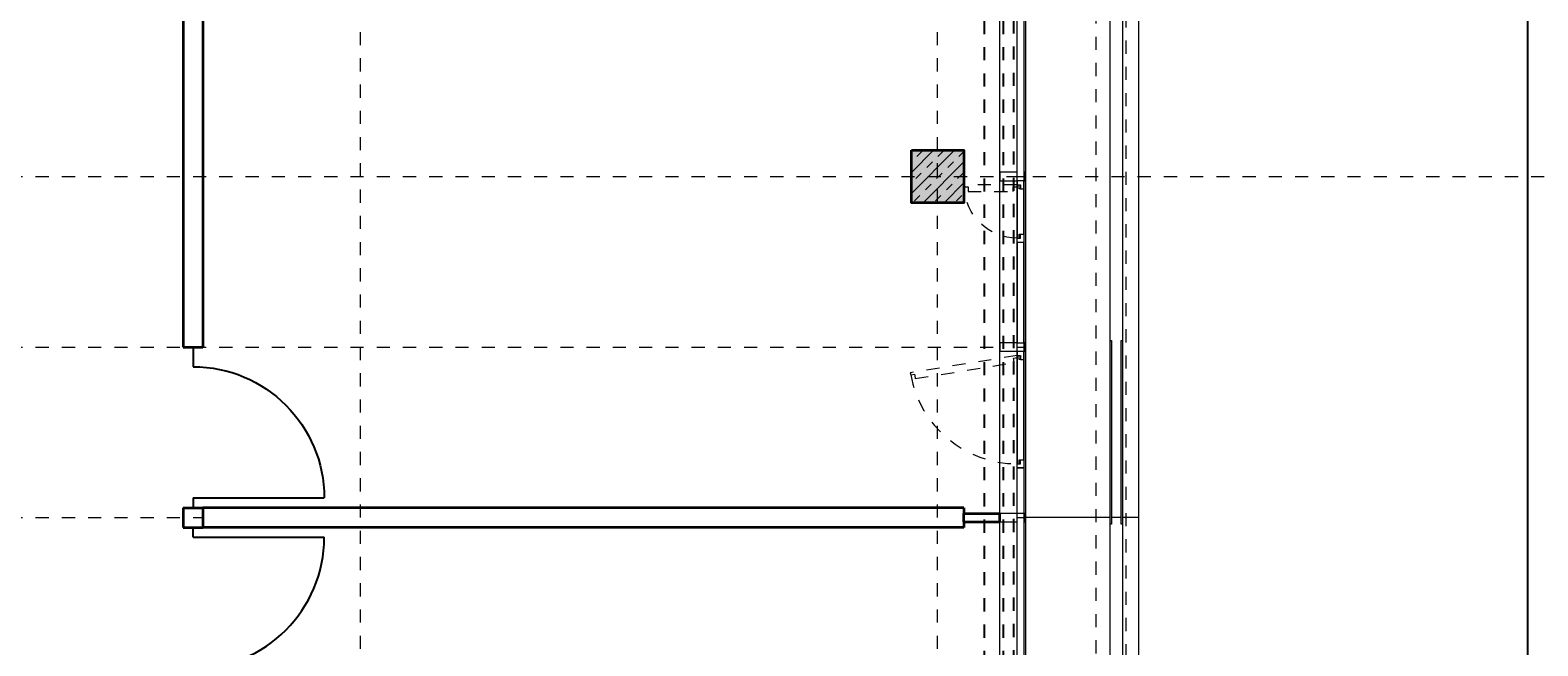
# Model space of a CAD drawing. Header units: metres. Extents: x -13 to 93, y -119 to 25.
# Tile 405 of 656: x 34 to 46, y -40 to -35. Entities that reach past the tile are written whole.
import ezdxf

# ---------------------------------------------------------------- set-up
doc = ezdxf.new("R2010")
doc.units = ezdxf.units.M
doc.header["$LTSCALE"] = 0.00508
doc.header["$PDMODE"] = 1
doc.header["$PDSIZE"] = -2
for name, pattern in [('STYLE_05', [0.19684, 0.069505, -0.127335]), ('STYLE_06', [1.0537, 0.590515, -0.19684, 0.069505, -0.19684]), ('STYLE_11', [0.393677, 0.196838, -0.196838]), ('STYLE_14', [0.250778, 0.07164, -0.179138])]:
    doc.linetypes.add(name, pattern=pattern)
doc.layers.get('0').update_dxf_attribs({"lineweight": 18})
for name, color, linetype, lineweight in [('3-3-0 AW Fassade', 7, 'Continuous', 18), ('3-3-4 AFenster', 7, 'Continuous', 25), ('3-3-8 Sonnenschutz', 7, 'Continuous', 18), ('3-4-0-2 IW GK', 7, 'Continuous', 35), ('3-4-0-5 Trennwand', 7, 'Continuous', 35), ('3-4-3-1 IStützenBeton', 7, 'Continuous', 35), ('3-4-4 ITüren', 7, 'Continuous', 25), ('3-5-1-2 DeckenSprung VED', 7, 'STYLE_11', 25), ('3-5-9 DeckenSonstig VED', 7, 'STYLE_11', 25), ('Ans-Kante', 7, 'Continuous', 18), ('Bemaßung', 7, 'Continuous', 18), ('Plan-Achse', 1, 'STYLE_06', 18), ('Plan-Achsen-Fassade', 1, 'STYLE_06', 18)]:
    doc.layers.add(name, color=color, linetype=linetype, lineweight=lineweight)
doc.layers.get('0').freeze()
doc.styles.add('Arial', font='ARIAL.TTF')
doc.dimstyles.new('MTZ_200', dxfattribs={"dimtxt": 0.075762, "dimasz": 0.000706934, "dimexe": 0.001, "dimexo": 0.003, "dimgap": 0.0001, "dimtad": 1, "dimdec": 4, "dimzin": 11, "dimtxsty": 'Arial', "dimblk": 'VW_SLASH', "dimcen": 0, "dimdle": 0.001, "dimazin": 0, "dimtfac": 1, "dimtdec": 4, "dimtix": 1, "dimtmove": 0, "dimatfit": 0, "dimldrblk": 'VW_FILLEDARROW', "dimfxl": 0, "dimfrac": 2, "dimtolj": 1, "dimtzin": 11, "dimarcsym": 0})

# ---------------------------------------------------------------- blocks, each defined once
blk = doc.blocks.new('TÜR_1.00 in 1.30 Feld')
at = {"layer": '3-4-4 ITüren', "linetype": 'Continuous', "lineweight": 5}
for p in [(0, 0), (1.225, 0)]:
    blk.add_point(p, dxfattribs=at)
blk.add_wipeout([(0.075, 1), (0.124, 0.999), (0.173, 0.995), (0.222, 0.989), (0.27, 0.981), (0.318, 0.97), (0.365, 0.957), (0.412, 0.942), (0.458, 0.924), (0.503, 0.904), (0.546, 0.882), (0.589, 0.858), (0.631, 0.831), (0.671, 0.803), (0.709, 0.773), (0.747, 0.741), (0.782, 0.707), (0.816, 0.672), (0.848, 0.634), (0.878, 0.596), (0.906, 0.556), (0.933, 0.514), (0.957, 0.471), (0.979, 0.428), (0.999, 0.383), (1.017, 0.337), (1.032, 0.29), (1.045, 0.243), (1.056, 0.195), (1.064, 0.147), (1.07, 0.098), (1.074, 0.049), (1.075, 0), (0.075, 0)]).dxf.layer = '3-4-4 ITüren'
at = {"layer": '3-4-4 ITüren'}
for p, q in [((0.075, 0), (0.075, 1)), ((0.075, 0), (0, 0)), ((1.225, 0), (1.075, 0))]:
    blk.add_line(p, q, dxfattribs=at)
blk.add_arc((0.075, 0), 1, 0, 90, dxfattribs=at)
blk = doc.blocks.new('S_Profil_Fassade_Büro')
at = {"layer": '3-3-0 AW Fassade', "color": 7}
blk.add_line((-0.132, 0), (-0.195, 0), dxfattribs=at)
for points in [[(-0.195, 0.0325), (-0.182, 0.0325), (-0.182, -0.0325), (-0.195, -0.0325)], [(-0.132, 0.0325), (0, 0.0325), (0, -0.0325), (-0.132, -0.0325)]]:
    blk.add_lwpolyline(points, close=True, dxfattribs=at)
blk = doc.blocks.new('S_Fenster_GR_Feld')
at = {"layer": '3-3-0 AW Fassade', "color": 7}
blk.add_lwpolyline([(-0.05, 1.268), (0, 1.268), (0, 0.922), (-0.05, 0.922)], close=True, dxfattribs=at)
at = {"color": 7}
blk.add_wipeout([(-0.05, 0.095), (-0.025, 0.095), (-0.015, 0.095), (-0.015, 0.065), (0, 0.065), (0, 0.89), (-0.015, 0.89), (-0.015, 0.86), (-0.025, 0.86), (-0.05, 0.86)], dxfattribs=at).dxf.layer = '3-3-0 AW Fassade'
at = {"layer": '3-3-0 AW Fassade', "color": 7}
blk.add_lwpolyline([(-0.05, 0.095), (-0.025, 0.095), (-0.015, 0.095), (-0.015, 0.065), (0, 0.065), (0, 0.89), (-0.015, 0.89), (-0.015, 0.86), (-0.025, 0.86), (-0.05, 0.86)], close=True, dxfattribs=at)
at = {"color": 7}
for points in [[(-0.025, 0.86), (-0.05, 0.86), (-0.05, 0.922), (0, 0.922), (0, 0.89), (-0.025, 0.89)], [(-0.025, 0.095), (-0.05, 0.095), (-0.05, 0.033), (0, 0.033), (0, 0.065), (-0.025, 0.065)]]:
    blk.add_wipeout(points, dxfattribs=at).dxf.layer = '3-3-0 AW Fassade'
at = {"layer": '3-3-0 AW Fassade', "color": 7}
for points in [[(-0.025, 0.86), (-0.05, 0.86), (-0.05, 0.922), (0, 0.922), (0, 0.89), (-0.025, 0.89)], [(-0.025, 0.095), (-0.05, 0.095), (-0.05, 0.033), (0, 0.033), (0, 0.065), (-0.025, 0.065)]]:
    blk.add_lwpolyline(points, close=True, dxfattribs=at)
at = {"layer": '3-3-0 AW Fassade', "color": 7, "linetype": 'STYLE_05'}
blk.add_lwpolyline([(0.022, 0.119), (0.026, 0.094), (0.027, 0.085), (-0.002, 0.08), (0, 0.065), (0.815, 0.196), (0.812, 0.211), (0.783, 0.206), (0.781, 0.216), (0.777, 0.241)], close=True, dxfattribs=at)
at = {"layer": '3-3-0 AW Fassade', "color": 7, "linetype": 'STYLE_05', "lineweight": 18}
blk.add_arc((0, 0.065), 0.825, 10.1831, 90, dxfattribs=at)
blk = doc.blocks.new('*U453')
at = {"layer": 'Ans-Kante', "color": 8, "linetype": 'Continuous'}
for p, q in [((54.78, -47.404), (54.78, -21.734)), ((54.873, -21.734), (54.873, -47.404))]:
    blk.add_line(p, q, dxfattribs=at)
blk = doc.blocks.new('*U473')
at = {"layer": 'Ans-Kante', "color": 7, "linetype": 'Continuous'}
blk.add_line((54.994, -21.654), (54.994, -47.484), dxfattribs=at)
blk = doc.blocks.new('Stütze Fassade')
at = {"layer": '3-4-3-1 IStützenBeton', "linetype": 'Continuous', "lineweight": 0}
blk.add_hatch(color=255, dxfattribs=at).paths.add_polyline_path([(-0.2, 0.2), (0.2, 0.2), (0.2, -0.2), (-0.2, -0.2)])
at = {"layer": '3-4-3-1 IStützenBeton', "linetype": 'Continuous', "lineweight": 13}
h = blk.add_hatch(dxfattribs=at)
h.set_pattern_fill('STAHLBETON_1_50', style=0, pattern_type=2)
h.set_pattern_definition([(45, (0, 0), (0.16, 0), []), (45, (0.08, 0), (0.16, 0), [0.06, -0.06])])
h.paths.add_polyline_path([(-0.2, 0.2), (0.2, 0.2), (0.2, -0.2), (-0.2, -0.2)])
at = {"layer": '3-4-3-1 IStützenBeton'}
blk.add_lwpolyline([(-0.2, 0.2), (0.2, 0.2), (0.2, -0.2), (-0.2, -0.2)], close=True, dxfattribs=at)
blk = doc.blocks.new('VW_SLASH')
at = {"color": 0, "linetype": 'ByBlock', "lineweight": -2}
blk.add_line((0, 0), (-1, 0), dxfattribs=at)
at = {"color": 0, "linetype": 'ByBlock', "lineweight": 20}
blk.add_line((0, 0), (0, 0), dxfattribs=at)
blk = doc.blocks.new('*D630')
at = {"layer": 'Bemaßung', "color": 0, "lineweight": -2}
for p, q in [((40.843, -28.915), (45.551, -28.915)), ((45.55, -54.084), (45.55, -28.916)), ((40.843, -54.085), (45.551, -54.085))]:
    blk.add_line(p, q, dxfattribs=at)
at = {"layer": 'Defpoints', "color": 0, "lineweight": 0}
for p in [(40.84, -28.915), (45.55, -28.915), (40.84, -54.085)]:
    blk.add_point(p, dxfattribs=at)
at = {"layer": 'Bemaßung', "color": 0, "lineweight": -2, "xscale": 0.00070693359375, "yscale": 0.00070693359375, "zscale": 0.00070693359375}
for p, rotation in [((45.55, -28.915), 90), ((45.55, -54.085), 270)]:
    blk.add_blockref('VW_SLASH', p, dxfattribs=dict(at, rotation=rotation))
at = {"layer": 'Bemaßung', "color": 0, "insert": (45.544, -41.5), "char_height": 0.00227, "attachment_point": 5, "rotation": 90, "style": 'Arial'}
blk.add_mtext('\\A1;1258,5m', dxfattribs=at)
blk = doc.blocks.new('VW_FILLEDARROW')
at = {"color": 0, "lineweight": -2}
blk.add_solid([(0, 0), (0, 0), (0, 0)], dxfattribs=at)
blk = doc.blocks.new('*D639')
at = {"layer": 'Bemaßung', "color": 0, "lineweight": -2}
for p, q in [((41.658, -28.915), (45.901, -28.915)), ((45.9, -54.084), (45.9, -28.916)), ((41.658, -54.085), (45.901, -54.085))]:
    blk.add_line(p, q, dxfattribs=at)
at = {"layer": 'Defpoints', "color": 0, "lineweight": 0}
for p in [(41.655, -28.915), (45.9, -28.915), (41.655, -54.085)]:
    blk.add_point(p, dxfattribs=at)
at = {"layer": 'Bemaßung', "color": 0, "lineweight": -2, "xscale": 0.00070693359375, "yscale": 0.00070693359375, "zscale": 0.00070693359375}
for p, rotation in [((45.9, -28.915), 90), ((45.9, -54.085), 270)]:
    blk.add_blockref('VW_SLASH', p, dxfattribs=dict(at, rotation=rotation))
at = {"layer": 'Bemaßung', "color": 0, "insert": (45.894, -41.5), "char_height": 0.00227, "attachment_point": 5, "rotation": 90, "style": 'Arial'}
blk.add_mtext('\\A1;1258,5m', dxfattribs=at)
blk = doc.blocks.new('*D684')
at = {"layer": 'Bemaßung', "color": 0, "lineweight": -2}
for p, q in [((43.303, 0.325), (46.601, 0.325)), ((46.6, 0.324), (46.6, -112.074)), ((42.993, -112.075), (46.601, -112.075))]:
    blk.add_line(p, q, dxfattribs=at)
at = {"layer": 'Defpoints', "color": 0, "lineweight": 0}
for p in [(43.3, 0.325), (42.99, -112.075), (46.6, -112.075)]:
    blk.add_point(p, dxfattribs=at)
at = {"layer": 'Bemaßung', "color": 0, "lineweight": -2, "xscale": 0.00070693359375, "yscale": 0.00070693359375, "zscale": 0.00070693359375}
for p, rotation in [((46.6, 0.325), 90), ((46.6, -112.075), 270)]:
    blk.add_blockref('VW_SLASH', p, dxfattribs=dict(at, rotation=rotation))
at = {"layer": 'Bemaßung', "color": 0, "insert": (46.589, -55.875), "char_height": 0.00227, "attachment_point": 5, "rotation": 90, "style": 'Arial'}
blk.add_mtext('\\A1;5620m', dxfattribs=at)
blk = doc.blocks.new('*D701')
at = {"layer": 'Bemaßung', "color": 0, "lineweight": -2}
for p, q in [((40.843, -28.915), (45.551, -28.915)), ((45.55, -54.084), (45.55, -28.916)), ((40.843, -54.085), (45.551, -54.085))]:
    blk.add_line(p, q, dxfattribs=at)
at = {"layer": 'Defpoints', "color": 0, "lineweight": 0}
for p in [(40.84, -28.915), (45.55, -28.915), (40.84, -54.085)]:
    blk.add_point(p, dxfattribs=at)
at = {"layer": 'Bemaßung', "color": 0, "lineweight": -2, "xscale": 0.00070693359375, "yscale": 0.00070693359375, "zscale": 0.00070693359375}
for p, rotation in [((45.55, -28.915), 90), ((45.55, -54.085), 270)]:
    blk.add_blockref('VW_SLASH', p, dxfattribs=dict(at, rotation=rotation))
at = {"layer": 'Bemaßung', "color": 0, "insert": (45.544, -41.5), "char_height": 0.00227, "attachment_point": 5, "rotation": 90, "style": 'Arial'}
blk.add_mtext('\\A1;1258,5m', dxfattribs=at)
blk = doc.blocks.new('*D707')
at = {"layer": 'Bemaßung', "color": 0, "lineweight": -2}
for p, q in [((41.658, -28.915), (45.901, -28.915)), ((45.9, -54.084), (45.9, -28.916)), ((41.658, -54.085), (45.901, -54.085))]:
    blk.add_line(p, q, dxfattribs=at)
at = {"layer": 'Defpoints', "color": 0, "lineweight": 0}
for p in [(41.655, -28.915), (45.9, -28.915), (41.655, -54.085)]:
    blk.add_point(p, dxfattribs=at)
at = {"layer": 'Bemaßung', "color": 0, "lineweight": -2, "xscale": 0.00070693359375, "yscale": 0.00070693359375, "zscale": 0.00070693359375}
for p, rotation in [((45.9, -28.915), 90), ((45.9, -54.085), 270)]:
    blk.add_blockref('VW_SLASH', p, dxfattribs=dict(at, rotation=rotation))
at = {"layer": 'Bemaßung', "color": 0, "insert": (45.894, -41.5), "char_height": 0.00227, "attachment_point": 5, "rotation": 90, "style": 'Arial'}
blk.add_mtext('\\A1;1258,5m', dxfattribs=at)
blk = doc.blocks.new('*D1240')
at = {"layer": 'Bemaßung', "color": 0, "lineweight": -2}
for p, q in [((42.193, -28.585), (46.251, -28.585)), ((46.25, -54.414), (46.25, -28.586)), ((42.193, -54.415), (46.251, -54.415))]:
    blk.add_line(p, q, dxfattribs=at)
at = {"layer": 'Defpoints', "color": 0, "lineweight": 0}
for p in [(42.19, -28.585), (46.25, -28.585), (42.19, -54.415)]:
    blk.add_point(p, dxfattribs=at)
at = {"layer": 'Bemaßung', "color": 0, "lineweight": -2, "xscale": 0.00070693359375, "yscale": 0.00070693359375, "zscale": 0.00070693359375}
for p, rotation in [((46.25, -28.585), 90), ((46.25, -54.415), 270)]:
    blk.add_blockref('VW_SLASH', p, dxfattribs=dict(at, rotation=rotation))
at = {"layer": 'Bemaßung', "color": 0, "insert": (46.244, -41.5), "char_height": 0.00227, "attachment_point": 5, "rotation": 90, "style": 'Arial'}
blk.add_mtext('\\A1;1291,5m', dxfattribs=at)
blk = doc.blocks.new('*D1248')
at = {"layer": 'Bemaßung', "color": 0, "lineweight": -2}
for p, q in [((42.193, -28.585), (46.251, -28.585)), ((46.25, -54.414), (46.25, -28.586)), ((42.193, -54.415), (46.251, -54.415))]:
    blk.add_line(p, q, dxfattribs=at)
at = {"layer": 'Defpoints', "color": 0, "lineweight": 0}
for p in [(42.19, -28.585), (46.25, -28.585), (42.19, -54.415)]:
    blk.add_point(p, dxfattribs=at)
at = {"layer": 'Bemaßung', "color": 0, "lineweight": -2, "xscale": 0.00070693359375, "yscale": 0.00070693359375, "zscale": 0.00070693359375}
for p, rotation in [((46.25, -28.585), 90), ((46.25, -54.415), 270)]:
    blk.add_blockref('VW_SLASH', p, dxfattribs=dict(at, rotation=rotation))
at = {"layer": 'Bemaßung', "color": 0, "insert": (46.244, -41.5), "char_height": 0.00227, "attachment_point": 5, "rotation": 90, "style": 'Arial'}
blk.add_mtext('\\A1;1291,5m', dxfattribs=at)
blk = doc.blocks.new('S_Fenster_GR_Feld_klein')
at = {"layer": '3-3-0 AW Fassade', "color": 7}
blk.add_lwpolyline([(-0.05, 1.2675), (0, 1.2675), (0, 0.9225), (-0.05, 0.9225)], close=True, dxfattribs=at)
at = {"color": 7}
blk.add_wipeout([(-0.025, 0.86), (-0.05, 0.86), (-0.05, 0.7975), (0, 0.7975), (0, 0.83), (-0.025, 0.83)], dxfattribs=at).dxf.layer = '3-3-0 AW Fassade'
at = {"layer": '3-3-0 AW Fassade', "color": 7}
blk.add_lwpolyline([(-0.025, 0.86), (-0.05, 0.86), (-0.05, 0.7975), (0, 0.7975), (0, 0.83), (-0.025, 0.83)], close=True, dxfattribs=at)
at = {"layer": '3-3-0 AW Fassade', "color": 7, "linetype": 'STYLE_05', "lineweight": 18}
blk.add_arc((0, 1.235), 0.405, 270, 357.8789, dxfattribs=at)
at = {"color": 7}
blk.add_wipeout([(-0.05, 1.205), (-0.015, 1.205), (-0.015, 1.235), (0, 1.235), (0, 0.83), (-0.015, 0.83), (-0.015, 0.86), (-0.05, 0.86)], dxfattribs=at).dxf.layer = '3-3-0 AW Fassade'
at = {"layer": '3-3-0 AW Fassade', "color": 7}
blk.add_lwpolyline([(-0.05, 1.205), (-0.015, 1.205), (-0.015, 1.235), (0, 1.235), (0, 0.83), (-0.015, 0.83), (-0.015, 0.86), (-0.05, 0.86)], close=True, dxfattribs=at)
at = {"color": 7}
blk.add_wipeout([(-0.025, 1.205), (-0.05, 1.205), (-0.05, 1.2675), (0, 1.2675), (0, 1.235), (-0.025, 1.235)], dxfattribs=at).dxf.layer = '3-3-0 AW Fassade'
at = {"color": 7, "lineweight": 18}
blk.add_wipeout([(-0.05, 0.7975), (0, 0.7975), (0, 0.0325), (-0.05, 0.0325)], dxfattribs=at).dxf.layer = '3-3-0 AW Fassade'
at = {"layer": '3-3-0 AW Fassade', "color": 7}
blk.add_lwpolyline([(-0.025, 1.205), (-0.05, 1.205), (-0.05, 1.2675), (0, 1.2675), (0, 1.235), (-0.025, 1.235)], close=True, dxfattribs=at)
at = {"layer": '3-3-0 AW Fassade', "color": 7, "linetype": 'STYLE_05'}
blk.add_lwpolyline([(0.03, 1.185), (0.03, 1.22), (0, 1.22), (0, 1.235), (0.405, 1.235), (0.405, 1.22), (0.375, 1.22), (0.375, 1.185)], close=True, dxfattribs=at)
at = {"layer": '3-3-0 AW Fassade', "color": 7, "lineweight": 18}
blk.add_lwpolyline([(-0.05, 0.7975), (0, 0.7975), (0, 0.0325), (-0.05, 0.0325)], close=True, dxfattribs=at)

msp = doc.modelspace()

# ---------------------------------------------------------------- hatches: boundary and pattern name
at = {"layer": '3-3-8 Sonnenschutz', "linetype": 'Continuous', "lineweight": 0}
for color, points in [(41, [(42.376, -37.55), (42.376, -38.95), (42.366, -38.95), (42.366, -37.55)]), (21, [(42.459, -37.55), (42.459, -38.95), (42.449, -38.95), (42.449, -37.55)])]:
    msp.add_hatch(color=color, dxfattribs=at).paths.add_polyline_path(points)

# ---------------------------------------------------------------- linework, layer by layer
at = {"layer": '3-3-0 AW Fassade'}
msp.add_lwpolyline([(41.657, -28.915), (41.707, -28.915), (41.707, -54.085), (41.657, -54.085)], close=True, dxfattribs=at)
at = {"layer": '3-3-8 Sonnenschutz', "color": 7, "linetype": 'Continuous', "lineweight": 18}
for points in [[(42.376, -37.55), (42.376, -38.95), (42.366, -38.95), (42.366, -37.55)], [(42.459, -37.55), (42.459, -38.95), (42.449, -38.95), (42.449, -37.55)]]:
    msp.add_lwpolyline(points, close=True, dxfattribs=at)
at = {"layer": '3-4-0-5 Trennwand'}
for p, q in [((35.3, -31.025), (35.3, -37.6)), ((35.45, -31.025), (35.45, -37.6)), ((35.3, -37.6), (35.45, -37.6)), ((35.3, -38.825), (35.3, -38.975)), ((35.3, -38.825), (35.45, -38.825)), ((35.45, -38.825), (35.45, -38.975)), ((35.3, -38.975), (35.45, -38.975))]:
    msp.add_line(p, q, dxfattribs=at)
at = {"layer": 'Ans-Kante', "color": 8, "linetype": 'Continuous'}
msp.add_line((41.72, -29.01), (41.72, -54.05), dxfattribs=at)
at = {"layer": 'Ans-Kante', "color": 8}
for p, q in [((42.449, -38.9), (42.376, -38.9)), ((42.58, -38.9), (42.459, -38.9))]:
    msp.add_line(p, q, dxfattribs=at)
at = {"layer": 'Ans-Kante', "linetype": 'STYLE_14'}
msp.add_lwpolyline([(42.259, -28.665), (42.484, -28.665), (42.484, -54.335), (42.259, -54.335)], close=True, dxfattribs=at)
at = {"layer": 'Plan-Achsen-Fassade', "color": 9}
for p, q in [((27.575, -37.6), (41.525, -37.6)), ((27.575, -38.9), (41.525, -38.9))]:
    msp.add_line(p, q, dxfattribs=at)

# ---------------------------------------------------------------- block references
at = {"layer": '3-3-0 AW Fassade', "color": 7, "xscale": -1}
for p in [(41.525, -36.3), (41.525, -37.6)]:
    msp.add_blockref('S_Profil_Fassade_Büro', p, dxfattribs=at)
at = {"layer": '3-4-3-1 IStützenBeton', "color": 7}
msp.add_blockref('Stütze Fassade', (41.05, -36.3), dxfattribs=at)
at = {"layer": 'Ans-Kante', "color": 8}
msp.add_blockref('*U453', (-12.41363701, -6.93135892), dxfattribs=at)

# ---------------------------------------------------------------- dimensions: what is measured, and where the dimension line sits
at = {"layer": 'Bemaßung'}
for base, p1, p2, override, picture, middle in [((46.6, -112.075), (43.3, 0.325), (42.99, -112.075), {"dimtxt": 0.002273, "dimgap": 0.01, "dimdec": 3, "dimlfac": 50, "dimpost": '<>m', "dimtxsty": 'Arial', "dimtmove": 2}, '*D684', (46.58883953, -55.875)), ((46.25, -28.585), (42.1899991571, -54.415), (42.1899991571, -28.585), {"dimtxt": 0.002273, "dimgap": 0.005, "dimdec": 8, "dimlfac": 50, "dimpost": '<>m', "dimtxsty": 'Arial', "dimtmove": 2}, '*D1240', (46.2436341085, -41.5)), ((46.25, -28.585), (42.1899991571, -54.415), (42.1899991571, -28.585), {"dimtxt": 0.002273, "dimgap": 0.005, "dimdec": 8, "dimlfac": 50, "dimpost": '<>m', "dimtxsty": 'Arial', "dimtmove": 2}, '*D1248', (46.2436341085, -41.5))]:
    dim = msp.add_linear_dim(base=base, p1=p1, p2=p2, angle=90, dimstyle='MTZ_200', override=override, dxfattribs=at)
    dim.commit()
    dim.dimension.update_dxf_attribs({"geometry": picture, "text_midpoint": middle})

# ---------------------------------------------------------------- next in the draw order: block references
at = {"layer": '3-4-4 ITüren', "color": 7, "xscale": -1, "rotation": -90}
msp.add_blockref('TÜR_1.00 in 1.30 Feld', (35.375, -38.825), dxfattribs=at)
at = {"layer": '3-4-4 ITüren', "color": 7, "rotation": -90}
msp.add_blockref('TÜR_1.00 in 1.30 Feld', (35.375, -38.975), dxfattribs=at)

# ---------------------------------------------------------------- next in the draw order: wipeouts: each hides what was drawn before it
at = {"lineweight": 5}
msp.add_wipeout([(41.25, -38.825), (41.25, -38.975), (35.45, -38.975), (35.45, -38.825)], dxfattribs=at).dxf.layer = '3-4-0-2 IW GK'

# ---------------------------------------------------------------- next in the draw order: linework, layer by layer
at = {"layer": '3-4-0-2 IW GK'}
for p, q in [((35.45, -38.825), (35.45, -38.975)), ((41.25, -38.825), (35.45, -38.825)), ((41.25, -38.825), (41.25, -38.975)), ((41.25, -38.975), (35.45, -38.975))]:
    msp.add_line(p, q, dxfattribs=at)
at = {"layer": 'Plan-Achse'}
msp.add_line((36.65, -118.5), (36.65, 6.75), dxfattribs=at)

# ---------------------------------------------------------------- next in the draw order: wipeouts: each hides what was drawn before it
at = {"lineweight": 5}
msp.add_wipeout([(41.25, -38.9325), (41.25, -38.8675), (41.525, -38.8675), (41.525, -38.9325)], dxfattribs=at).dxf.layer = '3-4-0-2 IW GK'

# ---------------------------------------------------------------- next in the draw order: linework, layer by layer
at = {"layer": '3-4-0-2 IW GK'}
for p, q in [((41.25, -38.8675), (41.525, -38.8675)), ((41.25, -38.9325), (41.25, -38.8675)), ((41.25, -38.9325), (41.525, -38.9325)), ((41.525, -38.9325), (41.525, -38.8675))]:
    msp.add_line(p, q, dxfattribs=at)
at = {"layer": 'Ans-Kante', "color": 8, "linetype": 'Continuous'}
msp.add_line((41.525, -54.05), (41.525, -29.01), dxfattribs=at)

# ---------------------------------------------------------------- next in the draw order: block references
at = {"layer": '3-3-0 AW Fassade', "color": 7, "xscale": -1}
msp.add_blockref('S_Profil_Fassade_Büro', (41.525, -38.9), dxfattribs=at)

# ---------------------------------------------------------------- next in the draw order: block references
at = {"layer": '3-3-0 AW Fassade', "color": 7, "rotation": 180}
msp.add_blockref('S_Fenster_GR_Feld', (41.657, -37.6), dxfattribs=at)

# ---------------------------------------------------------------- next in the draw order: linework, layer by layer
at = {"layer": '3-5-1-2 DeckenSprung VED', "color": 7, "linetype": 'STYLE_11'}
msp.add_line((41.405, -28.915), (41.405, -54.085), dxfattribs=at)
at = {"layer": '3-5-9 DeckenSonstig VED', "color": 7, "linetype": 'STYLE_05'}
for p, q in [((41.55, -28.915), (41.55, -54.08500009)), ((41.63, -28.91), (41.63, -54.085))]:
    msp.add_line(p, q, dxfattribs=at)
at = {"layer": 'Ans-Kante', "color": 8}
msp.add_line((42.366, -38.9), (41.72, -38.9), dxfattribs=at)
at = {"layer": 'Plan-Achse'}
msp.add_line((41.05, -118.5), (41.05, 6.75), dxfattribs=at)

# ---------------------------------------------------------------- next in the draw order: block references
at = {"layer": 'Ans-Kante', "color": 7}
msp.add_blockref('*U473', (-12.41363701, -6.93135892), dxfattribs=at)

# ---------------------------------------------------------------- next in the draw order: dimensions: what is measured, and where the dimension line sits
at = {"layer": 'Bemaßung'}
for base, p1, p2, picture, middle in [((45.55, -28.915), (40.84, -54.085), (40.84, -28.915), '*D630', (45.5436341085, -41.5)), ((45.55, -28.915), (40.84, -54.085), (40.84, -28.915), '*D701', (45.5436341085, -41.5)), ((45.9, -28.915), (41.655, -54.085), (41.655, -28.915), '*D639', (45.8936341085, -41.5)), ((45.9, -28.915), (41.655, -54.085), (41.655, -28.915), '*D707', (45.8936341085, -41.5))]:
    dim = msp.add_linear_dim(base=base, p1=p1, p2=p2, angle=90, dimstyle='MTZ_200', override={"dimtxt": 0.002273, "dimgap": 0.005, "dimdec": 8, "dimlfac": 50, "dimpost": '<>m', "dimtxsty": 'Arial', "dimtmove": 2}, dxfattribs=at)
    dim.commit()
    dim.dimension.update_dxf_attribs({"geometry": picture, "text_midpoint": middle})

# ---------------------------------------------------------------- next in the draw order: block references
at = {"layer": '3-3-4 AFenster', "color": 7, "xscale": -1}
msp.add_blockref('S_Fenster_GR_Feld_klein', (41.657, -37.6), dxfattribs=at)

# ---------------------------------------------------------------- next in the draw order: linework, layer by layer
at = {"layer": 'Plan-Achse'}
msp.add_line((-9.42493716, -36.3), (50.475, -36.3), dxfattribs=at)

doc.saveas('drawing.dxf')
